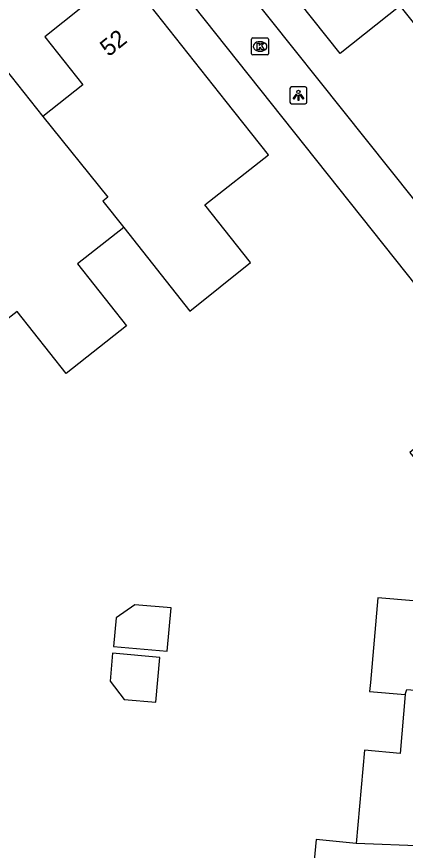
# Model space of a CAD drawing. Extents: x 159628 to 160723, y 388176 to 389416.
# Drawn here: x 160005.26 to 160028.09, y 388542.73 to 388591.77 of the extents above; entities that cross this region are included whole.
import ezdxf

# ---------------------------------------------------------------- set-up
doc = ezdxf.new("R2010")
doc.units = 0
for name, color, linetype in [('IMGEO_Kolk', 7, 'Continuous'), ('IMGEO_Lichtpunt', 7, 'Continuous'), ('IMGEO_Muur', 7, 'Continuous'), ('IMGEO_Pand', 7, 'Continuous'), ('IMGEO_Pand_nummerreeks', 7, 'Continuous'), ('IMGEO_Voetpad_open', 7, 'Continuous')]:
    doc.layers.add(name, color=color, linetype=linetype)

msp = doc.modelspace()

# ---------------------------------------------------------------- linework, layer by layer
at = {"layer": 'IMGEO_Kolk'}
for p, q in [((160019.057, 388589.594), (160019.057, 388590.446)), ((160019.132, 388590.52), (160019.984, 388590.52)), ((160020.058, 388590.446), (160020.058, 388589.594)), ((160019.545, 388590.3), (160019.57, 388590.3)), ((160019.984, 388589.52), (160019.132, 388589.52)), ((160019.568, 388589.74), (160019.543, 388589.74))]:
    msp.add_line(p, q, dxfattribs=at)
for points in [[(160019.057, 388589.594), (160019.057, 388590.446)], [(160019.132, 388590.52), (160019.984, 388590.52)], [(160020.058, 388590.446), (160020.058, 388589.594)], [(160019.378, 388590.22), (160019.501, 388590.22), (160019.501, 388590.069), (160019.631, 388590.22), (160019.795, 388590.22), (160019.649, 388590.069), (160019.802, 388589.82), (160019.65, 388589.82), (160019.565, 388589.984), (160019.501, 388589.917), (160019.501, 388589.82), (160019.378, 388589.82), (160019.378, 388590.22)], [(160019.984, 388589.52), (160019.132, 388589.52)]]:
    msp.add_lwpolyline(points, dxfattribs=at)
for centre, start, end in [((160019.134, 388590.444), 91.552, 178.448), ((160019.134, 388590.444), 91.552, 178.448), ((160019.982, 388590.444), 1.552, 88.448), ((160019.982, 388590.444), 1.552, 88.448), ((160019.134, 388589.596), 181.552, 268.448), ((160019.134, 388589.596), 181.552, 268.448), ((160019.982, 388589.596), 271.552, 358.448), ((160019.982, 388589.596), 271.552, 358.448)]:
    msp.add_arc(centre, 0.0765, start, end, dxfattribs=at)
for centre, major_axis, ratio, start_param, end_param in [((160019.544, 388590.02), (-0.387, 0.002), 0.722429, 4.712389, 7.853982), ((160019.569, 388590.02), (-0.39, 0.002), 0.717154, 1.570796, 4.712389)]:
    msp.add_ellipse(centre, major_axis=major_axis, ratio=ratio, start_param=start_param, end_param=end_param, dxfattribs=at)
at = {"layer": 'IMGEO_Lichtpunt'}
for p, q in [((160021.312, 388587.549), (160021.312, 388586.742)), ((160021.312, 388587.549), (160021.312, 388586.742)), ((160022.214, 388587.644), (160021.406, 388587.644)), ((160022.214, 388587.644), (160021.406, 388587.644)), ((160022.308, 388586.742), (160022.308, 388587.549)), ((160022.308, 388586.742), (160022.308, 388587.549)), ((160021.406, 388586.648), (160022.214, 388586.648)), ((160021.406, 388586.648), (160022.214, 388586.648))]:
    msp.add_line(p, q, dxfattribs=at)
for points in [[(160021.686, 388587.213), (160021.725, 388587.185), (160021.537, 388586.923), (160021.499, 388586.95), (160021.686, 388587.213)], [(160021.788, 388587.165), (160021.835, 388587.165), (160021.835, 388586.843), (160021.788, 388586.843), (160021.788, 388587.165)], [(160021.898, 388587.185), (160021.936, 388587.212), (160022.123, 388586.95), (160022.084, 388586.922), (160021.898, 388587.185)]]:
    msp.add_lwpolyline(points, dxfattribs=at)
msp.add_circle((160021.811, 388587.347), 0.0994, dxfattribs=at)
for centre, start, end in [((160021.406, 388587.549), 90, 180), ((160021.406, 388587.549), 90, 180), ((160022.214, 388587.549), 0, 90), ((160022.214, 388587.549), 0, 90), ((160021.406, 388586.742), 180, 270), ((160021.406, 388586.742), 180, 270), ((160022.214, 388586.742), 270, 0), ((160022.214, 388586.742), 270, 360)]:
    msp.add_arc(centre, 0.0946, start, end, dxfattribs=at)
at = {"layer": 'IMGEO_Muur'}
msp.add_lwpolyline([(160018.766, 388593.378), (160039.84, 388566.876)], dxfattribs=at)
at = {"layer": 'IMGEO_Pand'}
for points in [[(160032.954, 388596.528), (160035.539, 388593.217), (160035.341, 388593.06), (160031.423, 388589.952), (160029.58, 388590.147), (160027.79, 388592.403), (160024.263, 388589.607), (160017.913, 388597.615), (160018.83, 388598.342), (160018.75, 388598.444), (160018.845, 388599.388), (160020.788, 388600.929), (160021.729, 388600.807), (160021.809, 388600.705), (160022.725, 388601.431), (160024.099, 388599.692), (160024.721, 388598.905), (160028.426, 388601.833)], [(160011.548, 388579.369), (160015.434, 388574.44), (160018.994, 388577.314), (160016.317, 388580.708), (160020.046, 388583.65), (160017.569, 388586.79), (160011.617, 388594.335), (160010.824, 388593.704), (160009.933, 388593.379), (160009.543, 388593.067), (160009.024, 388592.271), (160006.911, 388590.589), (160009.153, 388587.772), (160006.805, 388585.904)], [(159999.741, 388580.312), (160000, 388580.515), (160002.088, 388582.15), (160000, 388584.815), (159999.868, 388584.984), (160000, 388585.089), (160001.981, 388586.666), (160002.5, 388587.462), (160002.89, 388587.774), (160003.781, 388588.099), (160004.563, 388588.721), (160006.805, 388585.904)], [(160006.805, 388585.904), (160010.621, 388581.149), (160010.326, 388580.919), (160011.548, 388579.369)], [(160011.548, 388579.369), (160008.835, 388577.228), (160011.709, 388573.587), (160008.161, 388570.786), (160005.286, 388574.429), (160004.488, 388573.8)], [(160034.086, 388551.708), (160034.354, 388554.784), (160037.94, 388554.471), (160038.171, 388557.131), (160038.561, 388558.032), (160038.604, 388558.53), (160038.376, 388559.484), (160038.46, 388560.448), (160037.324, 388560.547), (160035.77, 388562.476), (160036.828, 388563.366), (160031.991, 388569.166), (160028.349, 388566.128), (160030.408, 388563.647), (160030.093, 388563.385), (160029.897, 388561.194), (160028.896, 388561.281), (160028.559, 388557.414), (160026.466, 388557.595), (160026.033, 388552.614), (160025.986, 388552.075), (160028.078, 388551.893)], [(160011.097, 388556.41), (160010.95, 388554.727), (160014.106, 388554.453), (160014.327, 388556.991), (160012.203, 388557.176), (160011.097, 388556.41)], [(160011.574, 388551.601), (160013.433, 388551.439), (160013.662, 388554.082), (160010.896, 388554.322), (160010.753, 388552.685), (160011.574, 388551.601)], [(160028.078, 388551.893), (160028.18, 388552.188), (160034.086, 388551.708)], [(160028.078, 388551.893), (160027.777, 388548.436), (160025.684, 388548.617), (160025.206, 388543.13)], [(160025.206, 388543.13), (160022.855, 388543.361), (160022.513, 388539.873), (160023.906, 388539.736), (160023.426, 388534.216), (160026.524, 388533.946)], [(160033.313, 388542.829), (160025.206, 388543.13)]]:
    msp.add_lwpolyline(points, dxfattribs=at)
at = {"layer": 'IMGEO_Voetpad_open'}
for points in [[(160013.38, 388600.15), (160018.766, 388593.378), (160039.84, 388566.876)], [(160010.998, 388598.278), (160046.524, 388553.531)]]:
    msp.add_lwpolyline(points, dxfattribs=at)

# ---------------------------------------------------------------- texts
at = {"layer": 'IMGEO_Pand_nummerreeks'}
msp.add_text('52', height=1, rotation=38.52, dxfattribs=at).set_placement((160010.657, 388589.38))

doc.saveas('drawing.dxf')
